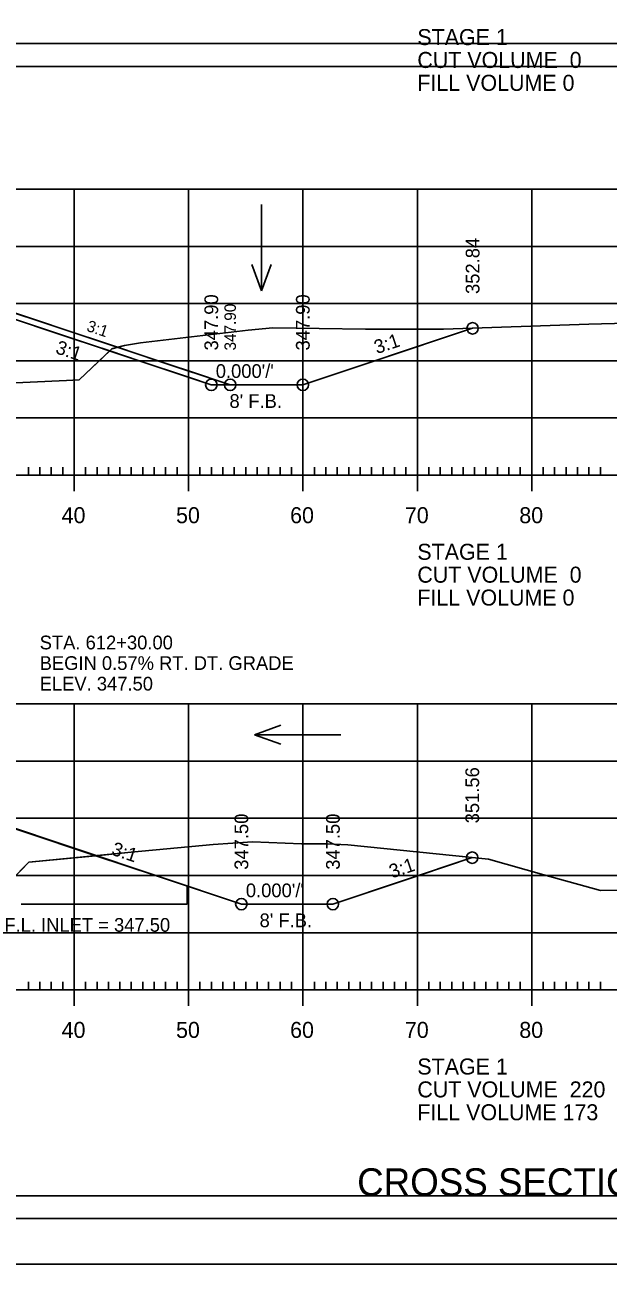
# Model space of a CAD drawing. Extents: x 1368910 to 1369601, y 380116 to 380950.
# Drawn here: x 1369473.3 to 1369524.3, y 380523.8 to 380632.1 of the extents above; entities that cross this region are included whole.
import ezdxf

# ---------------------------------------------------------------- set-up
doc = ezdxf.new("R2010")
doc.units = 0
for name, color, linetype in [('_STAGE 2 CUT', 7, 'Continuous'), ('_STAGE 2 FILL', 7, 'Continuous'), ('_STAGE 4 CUT', 7, 'Continuous'), ('Notes', 7, 'Continuous'), ('R_Axis', 7, 'Continuous'), ('R_Axis Annot', 7, 'Continuous'), ('R_Border', 7, 'Continuous'), ('R_Border Plan-Plan', 7, 'Continuous'), ('R_Detour Surface', 7, 'Continuous'), ('R_Draft', 7, 'Continuous'), ('R_Exist Surface', 7, 'Continuous'), ('R_Fin Surface', 7, 'Continuous'), ('R_Grid', 7, 'Continuous'), ('R_No Plot', 7, 'Continuous'), ('R_Water', 7, 'Continuous'), ('R_Water Annot', 7, 'Continuous'), ('R_Xsect Elev', 7, 'Continuous'), ('R_Xsect Elev Detour', 7, 'Continuous'), ('R_Xsect Slope', 7, 'Continuous')]:
    doc.layers.add(name, color=color, linetype=linetype)

msp = doc.modelspace()

# ---------------------------------------------------------------- linework, layer by layer
at = {"layer": '_STAGE 2 CUT'}
for p, q in [((1369481.39, 380603.94), (1369484.92, 380602.76)), ((1369484.92, 380602.76), (1369491.23, 380600.66))]:
    msp.add_line(p, q, dxfattribs=at)
for points in [[(1369512.42, 380605.6), (1369509.89, 380605.51), (1369503.06, 380605.53), (1369494.97, 380605.64), (1369492.8, 380605.44), (1369483.4, 380604.33), (1369482, 380604.11), (1369481.39, 380603.94)], [(1369491.23, 380600.66), (1369497.58, 380600.66), (1369503.88, 380602.76), (1369512.42, 380605.6)], [(1369512.39, 380559.32), (1369501.5, 380560.43), (1369499.71, 380560.54), (1369499.46, 380560.54), (1369497.47, 380560.52), (1369493.17, 380560.71), (1369489.74, 380560.46), (1369482.58, 380559.8), (1369479.5, 380559.49)], [(1369479.5, 380559.49), (1369484.71, 380557.76), (1369492.21, 380555.26)], [(1369492.21, 380555.26), (1369500.21, 380555.26), (1369507.71, 380557.76), (1369512.39, 380559.32)]]:
    msp.add_lwpolyline(points, dxfattribs=at)
at = {"layer": '_STAGE 2 FILL'}
for p, q in [((1369481.39, 380603.94), (1369468.48, 380608.24)), ((1369480.89, 380603.79), (1369481.39, 380603.94))]:
    msp.add_line(p, q, dxfattribs=at)
for points in [[(1369459.47, 380608.42), (1369460.37, 380607.75), (1369469.91, 380600.72), (1369476.92, 380601.03), (1369478.02, 380601.1), (1369480.7, 380603.62), (1369480.89, 380603.79)], [(1369456.06, 380563.51), (1369457.06, 380562.75), (1369457.9, 380561.91), (1369458.11, 380561.7), (1369458.32, 380561), (1369459.61, 380556.8), (1369460.62, 380556), (1369469.77, 380555.7), (1369470.41, 380555.66), (1369470.48, 380555.74), (1369472.97, 380558.24), (1369473.64, 380558.92), (1369479.5, 380559.49)], [(1369479.5, 380559.49), (1369472.97, 380561.67), (1369471.54, 380562.15)]]:
    msp.add_lwpolyline(points, dxfattribs=at)
at = {"layer": '_STAGE 4 CUT'}
msp.add_line((1369489.58, 380600.66), (1369491.23, 380600.66), dxfattribs=at)
for points in [[(1369491.23, 380600.66), (1369487.59, 380601.87), (1369484.92, 380602.76), (1369481.39, 380603.94), (1369477.59, 380605.2), (1369469.92, 380607.76), (1369469.01, 380608.06), (1369467.59, 380608.54), (1369466.99, 380608.74), (1369464.99, 380608.82), (1369464.59, 380608.83), (1369457.91, 380609.1)], [(1369457.91, 380609.1), (1369462.32, 380608.36), (1369465.95, 380607.76), (1369467.59, 380607.49), (1369470.59, 380606.99), (1369477.59, 380604.65), (1369480.7, 380603.62), (1369483.27, 380602.76), (1369487.59, 380601.32), (1369489.58, 380600.66)]]:
    msp.add_lwpolyline(points, dxfattribs=at)
at = {"layer": 'R_Axis'}
for p, q in [((1369477.59, 380591.36), (1369477.59, 380594.16)), ((1369487.59, 380591.36), (1369487.59, 380594.16)), ((1369497.59, 380591.36), (1369497.59, 380594.16)), ((1369507.59, 380591.36), (1369507.59, 380594.16)), ((1369517.59, 380591.36), (1369517.59, 380594.16)), ((1369297.59, 380592.76), (1369577.59, 380592.76)), ((1369473.59, 380592.76), (1369473.59, 380593.46)), ((1369474.59, 380592.76), (1369474.59, 380593.46)), ((1369475.59, 380592.76), (1369475.59, 380593.46)), ((1369476.59, 380592.76), (1369476.59, 380593.46)), ((1369478.59, 380592.76), (1369478.59, 380593.46)), ((1369479.59, 380592.76), (1369479.59, 380593.46)), ((1369480.59, 380592.76), (1369480.59, 380593.46)), ((1369481.59, 380592.76), (1369481.59, 380593.46)), ((1369482.59, 380592.76), (1369482.59, 380593.46)), ((1369483.59, 380592.76), (1369483.59, 380593.46)), ((1369484.59, 380592.76), (1369484.59, 380593.46)), ((1369485.59, 380592.76), (1369485.59, 380593.46)), ((1369486.59, 380592.76), (1369486.59, 380593.46)), ((1369488.59, 380592.76), (1369488.59, 380593.46)), ((1369489.59, 380592.76), (1369489.59, 380593.46)), ((1369490.59, 380592.76), (1369490.59, 380593.46)), ((1369491.59, 380592.76), (1369491.59, 380593.46)), ((1369492.59, 380592.76), (1369492.59, 380593.46)), ((1369493.59, 380592.76), (1369493.59, 380593.46)), ((1369494.59, 380592.76), (1369494.59, 380593.46)), ((1369495.59, 380592.76), (1369495.59, 380593.46)), ((1369496.59, 380592.76), (1369496.59, 380593.46)), ((1369498.59, 380592.76), (1369498.59, 380593.46)), ((1369499.59, 380592.76), (1369499.59, 380593.46)), ((1369500.59, 380592.76), (1369500.59, 380593.46)), ((1369501.59, 380592.76), (1369501.59, 380593.46)), ((1369502.59, 380592.76), (1369502.59, 380593.46)), ((1369503.59, 380592.76), (1369503.59, 380593.46)), ((1369504.59, 380592.76), (1369504.59, 380593.46)), ((1369505.59, 380592.76), (1369505.59, 380593.46)), ((1369506.59, 380592.76), (1369506.59, 380593.46)), ((1369508.59, 380592.76), (1369508.59, 380593.46)), ((1369509.59, 380592.76), (1369509.59, 380593.46)), ((1369510.59, 380592.76), (1369510.59, 380593.46)), ((1369511.59, 380592.76), (1369511.59, 380593.46)), ((1369512.59, 380592.76), (1369512.59, 380593.46)), ((1369513.59, 380592.76), (1369513.59, 380593.46)), ((1369514.59, 380592.76), (1369514.59, 380593.46)), ((1369515.59, 380592.76), (1369515.59, 380593.46)), ((1369516.59, 380592.76), (1369516.59, 380593.46)), ((1369518.59, 380592.76), (1369518.59, 380593.46)), ((1369519.59, 380592.76), (1369519.59, 380593.46)), ((1369520.59, 380592.76), (1369520.59, 380593.46)), ((1369521.59, 380592.76), (1369521.59, 380593.46)), ((1369522.59, 380592.76), (1369522.59, 380593.46)), ((1369523.59, 380592.76), (1369523.59, 380593.46)), ((1369473.59, 380547.76), (1369473.59, 380548.46)), ((1369474.59, 380547.76), (1369474.59, 380548.46)), ((1369475.59, 380547.76), (1369475.59, 380548.46)), ((1369476.59, 380547.76), (1369476.59, 380548.46)), ((1369477.59, 380546.36), (1369477.59, 380549.16)), ((1369478.59, 380547.76), (1369478.59, 380548.46)), ((1369479.59, 380547.76), (1369479.59, 380548.46)), ((1369480.59, 380547.76), (1369480.59, 380548.46)), ((1369481.59, 380547.76), (1369481.59, 380548.46)), ((1369482.59, 380547.76), (1369482.59, 380548.46)), ((1369483.59, 380547.76), (1369483.59, 380548.46)), ((1369484.59, 380547.76), (1369484.59, 380548.46)), ((1369485.59, 380547.76), (1369485.59, 380548.46)), ((1369486.59, 380547.76), (1369486.59, 380548.46)), ((1369487.59, 380546.36), (1369487.59, 380549.16)), ((1369488.59, 380547.76), (1369488.59, 380548.46)), ((1369489.59, 380547.76), (1369489.59, 380548.46)), ((1369490.59, 380547.76), (1369490.59, 380548.46)), ((1369491.59, 380547.76), (1369491.59, 380548.46)), ((1369492.59, 380547.76), (1369492.59, 380548.46)), ((1369493.59, 380547.76), (1369493.59, 380548.46)), ((1369494.59, 380547.76), (1369494.59, 380548.46)), ((1369495.59, 380547.76), (1369495.59, 380548.46)), ((1369496.59, 380547.76), (1369496.59, 380548.46)), ((1369497.59, 380546.36), (1369497.59, 380549.16)), ((1369498.59, 380547.76), (1369498.59, 380548.46)), ((1369499.59, 380547.76), (1369499.59, 380548.46)), ((1369500.59, 380547.76), (1369500.59, 380548.46)), ((1369501.59, 380547.76), (1369501.59, 380548.46)), ((1369502.59, 380547.76), (1369502.59, 380548.46)), ((1369503.59, 380547.76), (1369503.59, 380548.46)), ((1369504.59, 380547.76), (1369504.59, 380548.46)), ((1369505.59, 380547.76), (1369505.59, 380548.46)), ((1369506.59, 380547.76), (1369506.59, 380548.46)), ((1369507.59, 380546.36), (1369507.59, 380549.16)), ((1369508.59, 380547.76), (1369508.59, 380548.46)), ((1369509.59, 380547.76), (1369509.59, 380548.46)), ((1369510.59, 380547.76), (1369510.59, 380548.46)), ((1369511.59, 380547.76), (1369511.59, 380548.46)), ((1369512.59, 380547.76), (1369512.59, 380548.46)), ((1369513.59, 380547.76), (1369513.59, 380548.46)), ((1369514.59, 380547.76), (1369514.59, 380548.46)), ((1369515.59, 380547.76), (1369515.59, 380548.46)), ((1369516.59, 380547.76), (1369516.59, 380548.46)), ((1369517.59, 380546.36), (1369517.59, 380549.16)), ((1369518.59, 380547.76), (1369518.59, 380548.46)), ((1369519.59, 380547.76), (1369519.59, 380548.46)), ((1369520.59, 380547.76), (1369520.59, 380548.46)), ((1369521.59, 380547.76), (1369521.59, 380548.46)), ((1369522.59, 380547.76), (1369522.59, 380548.46)), ((1369523.59, 380547.76), (1369523.59, 380548.46)), ((1369297.59, 380547.76), (1369577.59, 380547.76))]:
    msp.add_line(p, q, dxfattribs=at)
at = {"layer": 'R_Border'}
msp.add_line((1369595.77, 380527.76), (1369279.59, 380527.76), dxfattribs=at)
at = {"layer": 'R_Border Plan-Plan'}
msp.add_line((1369279.59, 380630.49), (1369595.77, 380630.49), dxfattribs=at)
at = {"layer": 'R_Detour Surface'}
msp.add_lwpolyline([(1369456.59, 380609.15), (1369466.99, 380608.74), (1369468.48, 380608.24), (1369491.23, 380600.66)], dxfattribs=at)
at = {"layer": 'R_Exist Surface'}
for points in [[(1369469.91, 380600.72), (1369476.92, 380601.03), (1369478.02, 380601.1), (1369480.89, 380603.79), (1369482, 380604.11), (1369483.4, 380604.33), (1369492.8, 380605.44), (1369494.97, 380605.64), (1369503.06, 380605.53), (1369509.89, 380605.51), (1369522.58, 380605.96), (1369525.94, 380606.05)], [(1369470.48, 380555.74), (1369473.64, 380558.92), (1369482.58, 380559.8), (1369489.74, 380560.46), (1369493.17, 380560.71), (1369497.47, 380560.52), (1369499.46, 380560.54), (1369499.71, 380560.54), (1369501.5, 380560.43), (1369513.81, 380559.18), (1369518.66, 380557.83), (1369523.61, 380556.46), (1369535.46, 380556.66)]]:
    msp.add_lwpolyline(points, dxfattribs=at)
at = {"layer": 'R_Fin Surface'}
for points in [[(1369393.63, 380605.25), (1369394.51, 380604.96), (1369398.51, 380604.96), (1369404.59, 380606.99), (1369412.86, 380608.36), (1369418.59, 380609.32), (1369426.59, 380609.64), (1369437.59, 380609.86), (1369448.59, 380609.64), (1369456.59, 380609.32), (1369462.32, 380608.36), (1369470.59, 380606.99), (1369489.58, 380600.66), (1369497.58, 380600.66), (1369512.42, 380605.6)], [(1369371.3, 380560.45), (1369383.6, 380556.35), (1369387.6, 380556.35), (1369404.59, 380562.01), (1369412.86, 380563.39), (1369418.59, 380564.34), (1369426.59, 380564.66), (1369437.59, 380564.88), (1369448.59, 380564.66), (1369456.59, 380564.34), (1369463.96, 380563.35), (1369470.59, 380562.47), (1369492.21, 380555.26), (1369500.21, 380555.26), (1369512.39, 380559.32)]]:
    msp.add_lwpolyline(points, dxfattribs=at)
at = {"layer": 'R_Grid'}
for p, q in [((1369297.59, 380617.76), (1369577.59, 380617.76)), ((1369477.59, 380592.76), (1369477.59, 380617.76)), ((1369487.59, 380592.76), (1369487.59, 380617.76)), ((1369497.59, 380592.76), (1369497.59, 380617.76)), ((1369507.59, 380592.76), (1369507.59, 380617.76)), ((1369517.59, 380592.76), (1369517.59, 380617.76)), ((1369297.59, 380612.76), (1369577.59, 380612.76)), ((1369297.59, 380607.76), (1369577.59, 380607.76)), ((1369297.59, 380602.76), (1369577.59, 380602.76)), ((1369297.59, 380597.76), (1369577.59, 380597.76)), ((1369297.59, 380592.76), (1369577.59, 380592.76)), ((1369297.59, 380572.76), (1369577.59, 380572.76)), ((1369477.59, 380547.76), (1369477.59, 380572.76)), ((1369487.59, 380547.76), (1369487.59, 380572.76)), ((1369497.59, 380547.76), (1369497.59, 380572.76)), ((1369507.59, 380547.76), (1369507.59, 380572.76)), ((1369517.59, 380547.76), (1369517.59, 380572.76)), ((1369297.59, 380567.76), (1369577.59, 380567.76)), ((1369297.59, 380562.76), (1369577.59, 380562.76)), ((1369297.59, 380557.76), (1369577.59, 380557.76)), ((1369297.59, 380552.76), (1369577.59, 380552.76)), ((1369297.59, 380547.76), (1369577.59, 380547.76))]:
    msp.add_line(p, q, dxfattribs=at)
at = {"layer": 'R_No Plot'}
for points in [[(1369267.18, 380737.11), (1369600.52, 380737.11), (1369600.52, 380523.78), (1369267.18, 380523.78)], [(1369281.59, 380731.22), (1369531.13, 380731.22), (1369531.13, 380721.34), (1369548.67, 380721.34), (1369572.77, 380721.34), (1369572.77, 380699.01), (1369593.77, 380699.01), (1369593.77, 380529.76), (1369281.59, 380529.76)], [(1369281.59, 380628.49), (1369593.77, 380628.49), (1369593.77, 380529.76), (1369281.59, 380529.76)]]:
    msp.add_lwpolyline(points, close=True, dxfattribs=at)
for centre in [(1369512.42, 380605.6), (1369489.58, 380600.66), (1369491.23, 380600.66), (1369497.58, 380600.66), (1369512.39, 380559.32), (1369492.21, 380555.26), (1369500.21, 380555.26)]:
    msp.add_circle(centre, 0.5, dxfattribs=at)
at = {"layer": 'R_Water'}
msp.add_lwpolyline([(1369472.97, 380555.26), (1369487.47, 380555.26), (1369487.47, 380556.84)], dxfattribs=at)
at = {"layer": 'R_Water Annot'}
for p, q in [((1369493.97, 380616.42), (1369493.97, 380608.88)), ((1369493.97, 380608.88), (1369493.13, 380611.18)), ((1369493.97, 380608.88), (1369494.81, 380611.18)), ((1369493.36, 380570.07), (1369495.67, 380570.91)), ((1369500.9, 380570.07), (1369493.36, 380570.07)), ((1369493.36, 380570.07), (1369495.67, 380569.23))]:
    msp.add_line(p, q, dxfattribs=at)

# ---------------------------------------------------------------- texts
at = {"layer": 'Notes'}
for s, p in [('STA. 612+30.00', (1369474.58, 380577.53)), ('BEGIN 0.57% RT. DT. GRADE', (1369474.58, 380575.73)), ('ELEV. 347.50', (1369474.58, 380573.93))]:
    msp.add_text(s, height=1.2, dxfattribs=at).set_placement(p)
at = {"layer": 'R_Axis Annot'}
for s, p in [('STAGE 1', (1369507.59, 380630.36)), ('CUT VOLUME  0', (1369507.59, 380628.36)), ('FILL VOLUME 0', (1369507.59, 380626.36)), ('40', (1369476.5, 380588.56)), ('50', (1369486.5, 380588.56)), ('60', (1369496.47, 380588.56)), ('70', (1369506.5, 380588.56)), ('80', (1369516.5, 380588.56)), ('STAGE 1', (1369507.59, 380585.36)), ('CUT VOLUME  0', (1369507.59, 380583.36)), ('FILL VOLUME 0', (1369507.59, 380581.36)), ('40', (1369476.5, 380543.56)), ('50', (1369486.5, 380543.56)), ('60', (1369496.47, 380543.56)), ('70', (1369506.5, 380543.56)), ('80', (1369516.5, 380543.56)), ('STAGE 1', (1369507.59, 380540.36)), ('CUT VOLUME  220', (1369507.59, 380538.36)), ('FILL VOLUME 173', (1369507.59, 380536.36))]:
    msp.add_text(s, height=1.4, dxfattribs=at).set_placement(p)
at = {"layer": 'R_Draft'}
msp.add_text('CROSS SECTION STA. 612+00 TO STA. 615+00', height=2.4, dxfattribs=at).set_placement((1369502.33, 380529.76))
at = {"layer": 'R_Xsect Elev'}
for s, p in [('352.84', (1369513.02, 380608.6)), ('347.90', (1369490.18, 380603.66)), ('347.90', (1369498.18, 380603.66)), ('351.56', (1369512.99, 380562.32)), ('347.50', (1369492.81, 380558.26)), ('347.50', (1369500.81, 380558.26))]:
    msp.add_text(s, height=1.2, rotation=90, dxfattribs=at).set_placement(p)
at = {"layer": 'R_Xsect Elev Detour'}
msp.add_text('347.90', height=1, rotation=90, dxfattribs=at).set_placement((1369491.73, 380603.66))
at = {"layer": 'R_Xsect Slope'}
for s, height, rotation, p in [('3:1', 1, 341.5651, (1369478.61, 380605.39)), ('3:1', 1.2, 341.5651, (1369475.89, 380603.44)), ('3:1', 1.2, 18.4349, (1369504.05, 380603.34)), ("0.000'/'", 1.2, 360, (1369489.97, 380601.26)), ('3:1', 1.2, 341.5651, (1369480.77, 380559.6)), ('3:1', 1.2, 18.4349, (1369505.36, 380557.5)), ("0.000'/'", 1.2, 360, (1369492.6, 380555.86)), ('F.L. INLET = 347.50', 1.2, 360, (1369471.49, 380552.84))]:
    msp.add_text(s, height=height, rotation=rotation, dxfattribs=at).set_placement(p)
for p in [(1369491.17, 380598.64), (1369493.8, 380553.24)]:
    msp.add_text("8' F.B.", height=1.2, dxfattribs=at).set_placement(p)

doc.saveas('drawing.dxf')
